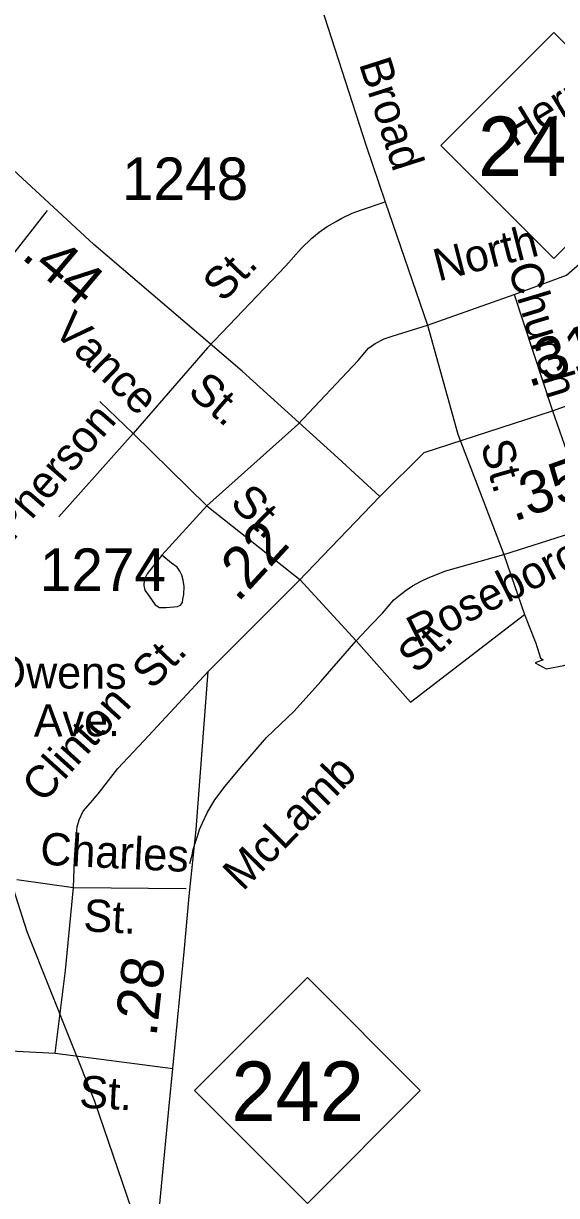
# Model space of a CAD drawing. Extents: x 2093524 to 2270757, y 289120 to 570408.
# Drawn here: x 2144335 to 2145906, y 435898 to 439353 of the extents above; entities that cross this region are included whole.
import ezdxf

# ---------------------------------------------------------------- set-up
doc = ezdxf.new("R2010")
doc.units = 0
for name, color, linetype in [('Exist Boundary Political City Limit New', 7, 'Continuous'), ('Exist Road Non-System Type 51', 7, 'Continuous'), ('Exist Road Non-System Type 51 Label', 7, 'Continuous'), ('Exist Road Primary NC Attributed', 7, 'Continuous'), ('Exist Road Primary NC Label', 7, 'Continuous'), ('Exist Road Primary NC Mileage Hundredths English Label', 7, 'Continuous'), ('Exist Road Primary NC Shield CELL', 7, 'Continuous'), ('Exist Road Primary NC Shield Number Label', 7, 'Continuous'), ('Exist Road Secondary Mileage Hundredths English Label', 7, 'Continuous'), ('Exist Road Secondary Type 51 Attributed', 7, 'Continuous'), ('Exist Road Secondary Type 51 Label', 7, 'Continuous'), ('Exist Road Secondary Type 51 Number Label', 7, 'Continuous'), ('Map Preparation Boundary City Limit Buffer Line', 7, 'Continuous')]:
    doc.layers.add(name, color=color, linetype=linetype)

msp = doc.modelspace()

# ---------------------------------------------------------------- linework, layer by layer
at = {"layer": 'Exist Boundary Political City Limit New'}
msp.add_lwpolyline([(2144762.8, 435538.8), (2144545.2, 436175.1), (2144346.2, 436674.7), (2144171, 437222)], dxfattribs=at)
at = {"layer": 'Exist Road Non-System Type 51'}
for p, q in [((2145401.1, 438826.7), (2145526, 438463.6)), ((2145526, 438463.6), (2145781.1, 438553.5)), ((2145781.1, 438553.5), (2145894.5, 438210.8)), ((2145526, 438463.6), (2145615.4, 438142.1)), ((2144877.8, 438396.9), (2144657.8, 438143.8)), ((2144560.3, 438238.3), (2144657.8, 438143.8)), ((2145894.5, 438210.8), (2146012.8, 437870.6)), ((2144874.9, 437931.1), (2145144, 438170.6)), ((2144439.5, 437898.5), (2144657.8, 438143.8)), ((2144874.9, 437931.1), (2144657.8, 438143.8)), ((2145615.4, 438142.1), (2145750.5, 437787.8)), ((2144874.9, 437931.1), (2144743.2, 437785.1)), ((2144874.9, 437931.1), (2145149.7, 437713.6)), ((2145750.5, 437787.8), (2145811.8, 437610.6)), ((2145149.7, 437713.6), (2145315.8, 437533.1)), ((2145475.5, 437352.1), (2145811.8, 437610.6)), ((2145475.5, 437352.1), (2145315.8, 437533.1)), ((2144315.7, 436829.1), (2144482.3, 436805.9)), ((2144482.3, 436805.9), (2144814, 436802.6)), ((2144087.3, 436335.7), (2144427.9, 436317.1))]:
    msp.add_line(p, q, dxfattribs=at)
for points in [[(2145151.7, 439592.6), (2145273.3, 439214.6), (2145344.6, 438991.8), (2145401.1, 438826.7)], [(2144877.8, 438396.9), (2145108.2, 438638.3), (2145153.4, 438689), (2145184.8, 438719.4), (2145206.6, 438737.8), (2145230.3, 438754.1), (2145254.2, 438768.4), (2145273.2, 438778.6), (2145303.7, 438793.2), (2145331.5, 438803.7), (2145401.1, 438826.7)], [(2143980.2, 438263.7), (2144207.7, 438548.9), (2144405.9, 438801.7)], [(2145781.1, 438553.5), (2145935.5, 438610.5), (2145981.6, 438651.3), (2146059.2, 438680.5)], [(2145144, 438170.6), (2145321.2, 438359.3), (2145352.3, 438396.1), (2145371.4, 438409.5), (2145398.2, 438423.6), (2145421.5, 438431.4), (2145526, 438463.6)], [(2144743.2, 437785.1), (2144699.9, 437730.6), (2144691, 437712.7), (2144689.2, 437695.8), (2144692.7, 437682.3), (2144705, 437664.7), (2144723.3, 437638.9), (2144735.5, 437631.1), (2144755.5, 437631.3), (2144789.4, 437633.8), (2144797.3, 437638), (2144803.2, 437646.1), (2144805, 437656.1), (2144807.1, 437669.2), (2144808.1, 437692.8), (2144806.1, 437712), (2144802, 437726.1), (2144795.8, 437737.9), (2144787.7, 437749.8), (2144771.5, 437761.5), (2144743.2, 437785.1)], [(2145811.8, 437610.6), (2145840.9, 437535.5), (2145845.1, 437525.7), (2145858.5, 437481.5), (2145866.6, 437476.7), (2145843.6, 437467.6), (2145875.8, 437449.9), (2145927.7, 437460.4), (2146126, 437530.3)], [(2144482.3, 436805.9), (2144485.5, 436887.1), (2144489.4, 436945.3), (2144492.9, 436984.2), (2144498.6, 437005.4), (2144510.6, 437030.8), (2144532.5, 437055.5), (2144555.1, 437081.7), (2144613.4, 437156.9), (2144704.1, 437253.4), (2144879, 437442.8)], [(2144427.9, 436317.1), (2144458.3, 436561), (2144482.3, 436805.9)], [(2144427.9, 436317.1), (2144775.1, 436272.3)]]:
    msp.add_lwpolyline(points, dxfattribs=at)
at = {"layer": 'Exist Road Primary NC Attributed'}
for points in [[(2144824.8, 436876.6), (2144832.5, 436900.8), (2144835.3, 436917.4), (2144843.8, 436945), (2144849.6, 436963.1), (2144854, 436976.4), (2144862.2, 436996.4), (2144876.9, 437027.7), (2144899, 437064.1), (2144929.6, 437104.1), (2144972.6, 437156.8), (2145051.2, 437247.8), (2145133.3, 437325.8), (2145211, 437413.4), (2145315.8, 437533.1), (2145360.8, 437580.8), (2145393.3, 437614), (2145426.9, 437653.5), (2145446.6, 437669.7), (2145463.3, 437682.7), (2145481.7, 437694.6), (2145505, 437707.7), (2145528, 437718.8), (2145579.6, 437739.6), (2145750.5, 437787.8), (2146012.8, 437870.6)], [(2144678.4, 435402.2), (2144691.7, 435458.8), (2144699.8, 435483.9), (2144706, 435513.4), (2144709.6, 435544.5), (2144711.1, 435595), (2144717.3, 435657.4), (2144722.4, 435719.5), (2144764.5, 436162.2), (2144775.1, 436272.3), (2144809.8, 436625.7), (2144823.5, 436780.7), (2144844, 436977.1)]]:
    msp.add_lwpolyline(points, dxfattribs=at)
at = {"layer": 'Exist Road Primary NC Shield CELL'}
for points in [[(2145565.5, 438993), (2145898.5, 439326), (2146231.5, 438993), (2145898.5, 438660)], [(2144838.7, 436207.5), (2145171.7, 436540.5), (2145504.7, 436207.5), (2145171.7, 435874.5)]]:
    msp.add_lwpolyline(points, close=True, dxfattribs=at)
at = {"layer": 'Exist Road Secondary Type 51 Attributed'}
for points in [[(2145385.5, 437958.1), (2145261.6, 438072.4), (2144979.4, 438327.6), (2144542.3, 438701.2), (2144224.5, 438993.6), (2143889.8, 439269.4), (2143646.4, 439493.7)], [(2145385.5, 437958.1), (2145516.5, 438087.9), (2145894.5, 438210.8), (2146189, 438316.8), (2146954.6, 438567.9)], [(2144844, 436977.1), (2144879, 437442.8), (2145146, 437709), (2145385.5, 437958.1)]]:
    msp.add_lwpolyline(points, dxfattribs=at)
at = {"layer": 'Map Preparation Boundary City Limit Buffer Line'}
msp.add_lwpolyline([(2144762.8, 435538.8), (2144545.2, 436175.1), (2144346.2, 436674.7), (2144171, 437222)], dxfattribs=at)

# ---------------------------------------------------------------- texts
at = {"layer": 'Exist Road Non-System Type 51 Label'}
for s, rotation, p in [('Herring', 31.3347, (2145782.1, 438986.9)), ('Broad', 287.7463, (2145323.1, 439234.4)), ('North', 14.4444, (2145557.8, 438592)), ('St.', 46.3357, (2144923.3, 438527.7)), ('Church', 286.9056, (2145762.1, 438633.8)), ('Vance', 315.5865, (2144418.7, 438444.1)), ('McPherson', 49.0018, (2144191.5, 437695.6)), ('St.', 286.1392, (2145681.3, 438111.4)), ('St.', 315.5517, (2144940.1, 437936.2)), ('St.', 42.2586, (2145492.7, 437432.9)), ('St.', 46.5536, (2144714.9, 437386.3)), ('Clinton', 47.9802, (2144392.7, 437051.3)), ('McLamb', 45.46, (2144981.3, 436792.4)), ('Charles', 357.1547, (2144382.8, 436873.3)), ('St.', 357.0115, (2144510.1, 436677.1)), ('St.', 357.0115, (2144497.9, 436157.1))]:
    msp.add_text(s, height=95, rotation=rotation, dxfattribs=at).set_placement(p)
at = {"layer": 'Exist Road Primary NC Label'}
msp.add_text('Roseboro', height=95, rotation=26.8422, dxfattribs=at).set_placement((2145496.6, 437510.1))
at = {"layer": 'Exist Road Primary NC Mileage Hundredths English Label'}
for s, rotation, p in [('.35', 19.5705, (2145780.5, 437883.5)), ('.28', 83.6716, (2144726.6, 436363.4))]:
    msp.add_text(s, height=125, rotation=rotation, dxfattribs=at).set_placement(p)
at = {"layer": 'Exist Road Primary NC Shield Number Label'}
for p in [(2145674.7, 438903.3), (2144947.9, 436117.7)]:
    msp.add_text('242', height=175, dxfattribs=at).set_placement(p)
at = {"layer": 'Exist Road Secondary Mileage Hundredths English Label'}
for s, rotation, p in [('.44', 319.8487, (2144325.1, 438662.9)), ('.31', 18.5023, (2145823.7, 438279.6)), ('.22', 47.3649, (2144966.5, 437643.6))]:
    msp.add_text(s, height=125, rotation=rotation, dxfattribs=at).set_placement(p)
at = {"layer": 'Exist Road Secondary Type 51 Label'}
for s, rotation, p in [('St.', 318.996, (2144815.5, 438262.1)), ('Owens', 359.6468, (2144243.4, 437393.7)), ('Ave.', 0.3641, (2144365.5, 437250.4))]:
    msp.add_text(s, height=95, rotation=rotation, dxfattribs=at).set_placement(p)
at = {"layer": 'Exist Road Secondary Type 51 Number Label'}
for s, p in [('1248', (2144625.5, 438832.8)), ('1274', (2144383.1, 437680.2))]:
    msp.add_text(s, height=125, dxfattribs=at).set_placement(p)

doc.saveas('drawing.dxf')
